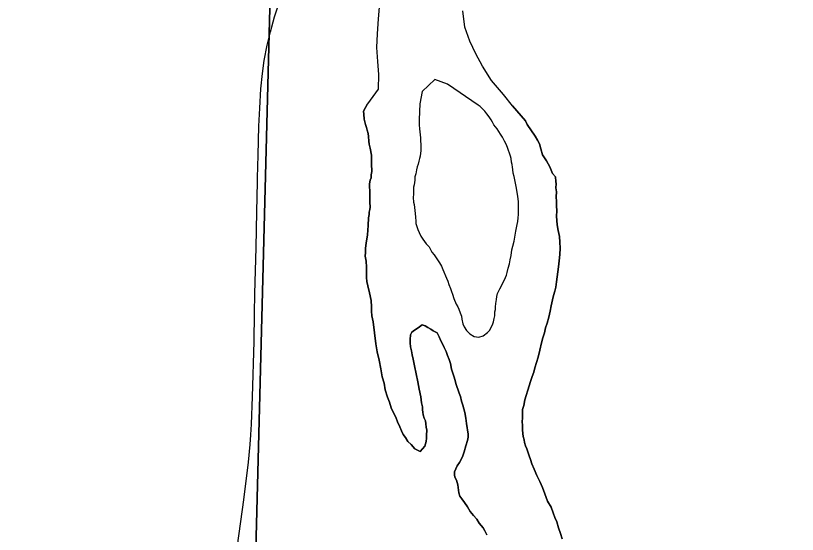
# Model space of a CAD drawing. Extents: x 0 to 34, y 0 to 22.
# Drawn here: x 4.185 to 4.785, y 15.859 to 16.257 of the extents above; entities that cross this region are included whole.
import ezdxf

# ---------------------------------------------------------------- set-up
doc = ezdxf.new("R2010")
doc.units = 0
for name, color, linetype in [('GM_X_Major_River', 7, 'Continuous'), ('GM_X_Section', 7, 'Continuous'), ('GM_X_State_Route', 7, 'Continuous')]:
    doc.layers.add(name, color=color, linetype=linetype)

msp = doc.modelspace()

# ---------------------------------------------------------------- linework, layer by layer
at = {"layer": 'GM_X_Major_River'}
for points in [[(4.46444, 16.26683), (4.46334, 16.25471), (4.46264, 16.24335), (4.46196, 16.23274), (4.46281, 16.22209), (4.46367, 16.2122), (4.46335, 16.20083), (4.45505, 16.18967)], [(4.56638, 16.18811), (4.55953, 16.19666), (4.55036, 16.20754), (4.54346, 16.21836), (4.53842, 16.22798), (4.53376, 16.2376), (4.52989, 16.24833), (4.52835, 16.2609)], [(4.54017, 16.18865), (4.51654, 16.20468), (4.50678, 16.20836), (4.49704, 16.19914), (4.4954, 16.1896)], [(4.45505, 16.18967), (4.45203, 16.184), (4.45233, 16.18171), (4.45259, 16.17789)], [(4.45259, 16.17789), (4.45233, 16.18171), (4.45203, 16.184), (4.45505, 16.18967)], [(4.4954, 16.1896), (4.49505, 16.18372), (4.49499, 16.18182), (4.49491, 16.17916), (4.49481, 16.17612), (4.49472, 16.17346), (4.49501, 16.1704), (4.49593, 16.16352), (4.49585, 16.16086), (4.49615, 16.15857), (4.49607, 16.15591), (4.496, 16.15363), (4.49594, 16.15173), (4.49548, 16.14946), (4.49504, 16.14758), (4.4946, 16.14569), (4.49415, 16.14342), (4.49331, 16.14116), (4.49286, 16.1389), (4.49238, 16.13587), (4.49155, 16.13361), (4.49146, 16.13095), (4.49097, 16.12754), (4.49053, 16.12566), (4.49045, 16.123), (4.49036, 16.12034), (4.49028, 16.11767), (4.49055, 16.11424), (4.49087, 16.11233), (4.49118, 16.11004), (4.49148, 16.10774), (4.49179, 16.10545), (4.49209, 16.10278), (4.49237, 16.09972), (4.49231, 16.09782), (4.493, 16.09552), (4.49369, 16.09321), (4.49475, 16.09089), (4.49619, 16.08818), (4.49764, 16.08585), (4.50019, 16.08234), (4.5024, 16.07999), (4.50455, 16.07573), (4.50639, 16.07377), (4.50893, 16.06988), (4.51039, 16.06755), (4.51183, 16.06522), (4.51289, 16.06252), (4.51573, 16.05596), (4.51679, 16.05364), (4.51747, 16.05095), (4.51889, 16.04786), (4.51958, 16.04556), (4.52028, 16.04363), (4.52132, 16.04017), (4.52309, 16.03593), (4.52455, 16.03398), (4.52525, 16.03206), (4.5263, 16.02936), (4.52736, 16.02666), (4.52767, 16.02437), (4.52832, 16.02092), (4.52939, 16.0186), (4.53121, 16.01588), (4.53378, 16.01313), (4.53714, 16.01112), (4.54056, 16.01063), (4.54402, 16.01165), (4.54715, 16.01421), (4.54911, 16.01605), (4.54993, 16.01792), (4.55114, 16.02017), (4.55198, 16.02242), (4.55244, 16.02507), (4.55289, 16.02696), (4.55298, 16.03), (4.55343, 16.03189), (4.55349, 16.03379), (4.55357, 16.03645), (4.55405, 16.03947), (4.5545, 16.04174), (4.55495, 16.04401), (4.5566, 16.04776), (4.56024, 16.05449), (4.56106, 16.05636), (4.56188, 16.05824), (4.56232, 16.06013), (4.56319, 16.06352), (4.56406, 16.06692), (4.56454, 16.06995), (4.56541, 16.07334), (4.56593, 16.07751), (4.56678, 16.08052), (4.56767, 16.0843), (4.56857, 16.08884), (4.56905, 16.09187), (4.56951, 16.09451), (4.56998, 16.09716), (4.57043, 16.09943), (4.5709, 16.10208), (4.57098, 16.10474)], [(4.4954, 16.1896), (4.49505, 16.18372), (4.49499, 16.18182), (4.49491, 16.17916), (4.49481, 16.17612), (4.49472, 16.17346), (4.49501, 16.1704), (4.49593, 16.16352), (4.49585, 16.16086), (4.49615, 16.15857), (4.49607, 16.15591), (4.496, 16.15363), (4.49594, 16.15173), (4.49548, 16.14946), (4.49504, 16.14758), (4.4946, 16.14569), (4.49415, 16.14342), (4.49331, 16.14116), (4.49286, 16.1389), (4.49238, 16.13587), (4.49155, 16.13361), (4.49146, 16.13095), (4.49097, 16.12754), (4.49053, 16.12566), (4.49045, 16.123), (4.49036, 16.12034), (4.49028, 16.11767), (4.49055, 16.11424), (4.49087, 16.11233), (4.49118, 16.11004), (4.49148, 16.10774), (4.49179, 16.10545), (4.49209, 16.10278), (4.49237, 16.09972), (4.49231, 16.09782), (4.493, 16.09552), (4.49369, 16.09321), (4.49475, 16.09089), (4.49619, 16.08818), (4.49764, 16.08585), (4.50019, 16.08234), (4.5024, 16.07999), (4.50455, 16.07573), (4.50639, 16.07377), (4.50893, 16.06988), (4.51039, 16.06755), (4.51183, 16.06522), (4.51289, 16.06252), (4.51573, 16.05596), (4.51679, 16.05364), (4.51747, 16.05095), (4.51889, 16.04786), (4.51958, 16.04556), (4.52028, 16.04363), (4.52132, 16.04017), (4.52309, 16.03593), (4.52455, 16.03398), (4.52525, 16.03206), (4.5263, 16.02936), (4.52736, 16.02666), (4.52767, 16.02437), (4.52832, 16.02092), (4.52939, 16.0186), (4.53121, 16.01588), (4.53378, 16.01313), (4.53714, 16.01112), (4.54056, 16.01063), (4.54402, 16.01165), (4.54715, 16.01421), (4.54911, 16.01605), (4.54993, 16.01792), (4.55114, 16.02017), (4.55198, 16.02242), (4.55244, 16.02507), (4.55289, 16.02696), (4.55298, 16.03), (4.55343, 16.03189), (4.55349, 16.03379), (4.55357, 16.03645), (4.55405, 16.03947), (4.5545, 16.04174), (4.55495, 16.04401), (4.5566, 16.04776), (4.56024, 16.05449), (4.56106, 16.05636), (4.56188, 16.05824), (4.56232, 16.06013), (4.56319, 16.06352), (4.56406, 16.06692), (4.56454, 16.06995), (4.56541, 16.07334), (4.56593, 16.07751), (4.56678, 16.08052), (4.56767, 16.0843), (4.56857, 16.08884), (4.56905, 16.09187), (4.56951, 16.09451), (4.56998, 16.09716), (4.57043, 16.09943), (4.5709, 16.10208), (4.57098, 16.10474)], [(4.57098, 16.10474), (4.57107, 16.1074), (4.57117, 16.11044), (4.57092, 16.11463), (4.57066, 16.11845), (4.57001, 16.12189), (4.56938, 16.1261), (4.56836, 16.12994), (4.56772, 16.13376), (4.56705, 16.13645), (4.56675, 16.13912), (4.56643, 16.14103), (4.56611, 16.14295), (4.56579, 16.14486), (4.5655, 16.14753), (4.5648, 16.14946), (4.56411, 16.15176), (4.56341, 16.15369), (4.56272, 16.15599), (4.56166, 16.15869), (4.56021, 16.16102), (4.55879, 16.16411), (4.55734, 16.16644), (4.55588, 16.16839), (4.5548, 16.17033), (4.55223, 16.17346), (4.55115, 16.1754), (4.55007, 16.17734), (4.54862, 16.17967), (4.54679, 16.18201), (4.54533, 16.18396), (4.54164, 16.18751), (4.54017, 16.18865)], [(4.57098, 16.10474), (4.57107, 16.1074), (4.57117, 16.11044), (4.57092, 16.11463), (4.57066, 16.11845), (4.57001, 16.12189), (4.56938, 16.1261), (4.56836, 16.12994), (4.56772, 16.13376), (4.56705, 16.13645), (4.56675, 16.13912), (4.56643, 16.14103), (4.56611, 16.14295), (4.56579, 16.14486), (4.5655, 16.14753), (4.5648, 16.14946), (4.56411, 16.15176), (4.56341, 16.15369), (4.56272, 16.15599), (4.56166, 16.15869), (4.56021, 16.16102), (4.55879, 16.16411), (4.55734, 16.16644), (4.55588, 16.16839), (4.5548, 16.17033), (4.55223, 16.17346), (4.55115, 16.1754), (4.55007, 16.17734), (4.54862, 16.17967), (4.54679, 16.18201), (4.54533, 16.18396), (4.54164, 16.18751), (4.54017, 16.18865)], [(4.60455, 15.85594), (4.60316, 15.86017), (4.60177, 15.86441), (4.6004, 15.86902), (4.59899, 15.87248), (4.59757, 15.87596), (4.59619, 15.88019), (4.59329, 15.88485), (4.59119, 15.89063), (4.58943, 15.89525), (4.58729, 15.89988), (4.58516, 15.90452), (4.58303, 15.90954), (4.58125, 15.9134), (4.58022, 15.91686), (4.57916, 15.91956), (4.57812, 15.92264), (4.57743, 15.92494), (4.57636, 15.92726), (4.57568, 15.92995), (4.57536, 15.93186), (4.57469, 15.93454), (4.57438, 15.93684), (4.57409, 15.93951), (4.5742, 15.94293), (4.57391, 15.94598), (4.574, 15.94864), (4.57411, 15.95206), (4.5742, 15.95511), (4.57506, 15.95812), (4.57597, 15.96266), (4.57935, 15.9732), (4.58022, 15.97659), (4.58149, 15.98036), (4.58274, 15.98374), (4.5836, 15.98713), (4.58488, 15.99128), (4.58615, 15.99542), (4.58746, 16.0007), (4.58879, 16.00637), (4.58967, 16.01014), (4.59093, 16.01391), (4.59182, 16.01768), (4.59308, 16.02145), (4.59437, 16.02597), (4.59527, 16.0305), (4.59617, 16.03466), (4.59707, 16.0392), (4.59794, 16.04259), (4.59881, 16.04599), (4.59967, 16.049), (4.60019, 16.05317), (4.60069, 16.05696), (4.60119, 16.06075), (4.60169, 16.06453), (4.60222, 16.06908), (4.60276, 16.07401), (4.60291, 16.07895), (4.60268, 16.08352), (4.60243, 16.08772), (4.60144, 16.09232), (4.60082, 16.0969), (4.60027, 16.10339), (4.6004, 16.10757), (4.60014, 16.11138), (4.60025, 16.11481), (4.59998, 16.11824), (4.6001, 16.12204), (4.59982, 16.12509), (4.59992, 16.12813), (4.5996, 16.13005), (4.59932, 16.13348), (4.59713, 16.13621), (4.595, 16.14123), (4.59248, 16.14588), (4.58959, 16.15054), (4.58821, 16.15515), (4.58719, 16.15899), (4.58575, 16.1617), (4.58395, 16.1648), (4.57776, 16.17376), (4.57632, 16.17647), (4.56638, 16.18811)], [(4.56638, 16.18811), (4.57632, 16.17647), (4.57776, 16.17376), (4.58395, 16.1648), (4.58575, 16.1617), (4.58719, 16.15899), (4.58821, 16.15515), (4.58959, 16.15054), (4.59248, 16.14588), (4.595, 16.14123), (4.59713, 16.13621), (4.59932, 16.13348), (4.5996, 16.13005), (4.59992, 16.12813), (4.59982, 16.12509), (4.6001, 16.12204), (4.59998, 16.11824), (4.60025, 16.11481), (4.60014, 16.11138), (4.6004, 16.10757), (4.60027, 16.10339), (4.60082, 16.0969), (4.60144, 16.09232), (4.60243, 16.08772), (4.60268, 16.08352), (4.60291, 16.07895), (4.60276, 16.07401), (4.60222, 16.06908), (4.60169, 16.06453), (4.60119, 16.06075), (4.60069, 16.05696), (4.60019, 16.05317), (4.59967, 16.049), (4.59881, 16.04599), (4.59794, 16.04259), (4.59707, 16.0392), (4.59617, 16.03466), (4.59527, 16.0305), (4.59437, 16.02597), (4.59308, 16.02145), (4.59182, 16.01768), (4.59093, 16.01391), (4.58967, 16.01014), (4.58879, 16.00637), (4.58746, 16.0007), (4.58615, 15.99542), (4.58488, 15.99128), (4.5836, 15.98713), (4.58274, 15.98374), (4.58149, 15.98036), (4.58022, 15.97659), (4.57935, 15.9732), (4.57597, 15.96266), (4.57506, 15.95812), (4.5742, 15.95511), (4.57411, 15.95206), (4.574, 15.94864), (4.57391, 15.94598), (4.5742, 15.94293), (4.57409, 15.93951), (4.57438, 15.93684), (4.57469, 15.93454), (4.57536, 15.93186), (4.57568, 15.92995), (4.57636, 15.92726), (4.57743, 15.92494), (4.57812, 15.92264), (4.57916, 15.91956), (4.58022, 15.91686), (4.58125, 15.9134), (4.58303, 15.90954), (4.58516, 15.90452), (4.58729, 15.89988), (4.58943, 15.89525), (4.59119, 15.89063), (4.59329, 15.88485), (4.59619, 15.88019), (4.59757, 15.87596), (4.59899, 15.87248), (4.6004, 15.86902), (4.60177, 15.86441), (4.60316, 15.86017), (4.60455, 15.85594)], [(4.45259, 16.17789), (4.4536, 16.17367), (4.45429, 16.17137), (4.45499, 16.16944), (4.45566, 16.16676), (4.45597, 16.16446), (4.45624, 16.16103), (4.45655, 16.15874), (4.45721, 16.15567), (4.45818, 16.15031), (4.45835, 16.14346), (4.45855, 16.13775), (4.45808, 16.1351), (4.45801, 16.13282), (4.45719, 16.13094), (4.45672, 16.1283), (4.45686, 16.12068), (4.45703, 16.11421), (4.45729, 16.11039), (4.45685, 16.10851), (4.45641, 16.10662), (4.45635, 16.10472), (4.45588, 16.10207), (4.4557, 16.09637), (4.45509, 16.08916), (4.45412, 16.08272), (4.45362, 16.07894), (4.45351, 16.07552), (4.45343, 16.07286), (4.45407, 16.06903), (4.4543, 16.06445), (4.45452, 16.0595), (4.45443, 16.05646), (4.45471, 16.05341), (4.45536, 16.04996), (4.45671, 16.04459), (4.45805, 16.03884), (4.45828, 16.03389), (4.45817, 16.03047), (4.45844, 16.02703), (4.45943, 16.02243), (4.46156, 16.00562), (4.46251, 15.9995), (4.46421, 15.99298), (4.46552, 15.98647), (4.46647, 15.98035), (4.46783, 15.97536), (4.46882, 15.97038), (4.47053, 15.96462), (4.47193, 15.96077), (4.47332, 15.95653), (4.4751, 15.95267), (4.4769, 15.94919), (4.47831, 15.94572), (4.48009, 15.94185), (4.48114, 15.93877), (4.48257, 15.93606), (4.4844, 15.93372), (4.48621, 15.93062), (4.4888, 15.92825), (4.49136, 15.92512), (4.49549, 15.92308), (4.49745, 15.92492), (4.49904, 15.92715), (4.5003, 15.93053), (4.50038, 15.93319), (4.50045, 15.93547), (4.50057, 15.93927), (4.50027, 15.94157), (4.49997, 15.94424), (4.49966, 15.94653), (4.49858, 15.94847), (4.49791, 15.95116), (4.49759, 15.95307), (4.49727, 15.95498), (4.49734, 15.95726), (4.49668, 15.96033), (4.49606, 15.96491), (4.49472, 15.97066), (4.49376, 15.97641), (4.49111, 15.98867), (4.49013, 15.99365), (4.48947, 15.99709), (4.48881, 16.00016), (4.48814, 16.00322), (4.48786, 16.00627), (4.48795, 16.00894), (4.48806, 16.01236), (4.48927, 16.0146), (4.49122, 16.01606), (4.49394, 16.01787), (4.49706, 16.02005), (4.49932, 16.01921), (4.50157, 16.018), (4.50381, 16.01678), (4.50568, 16.01558), (4.50867, 16.01396), (4.5101, 16.01087), (4.51152, 16.00778), (4.51296, 16.00507), (4.51403, 16.00275)], [(4.51403, 16.00275), (4.51296, 16.00507), (4.51152, 16.00778), (4.5101, 16.01087), (4.50867, 16.01396), (4.50568, 16.01558), (4.50381, 16.01678), (4.50157, 16.018), (4.49932, 16.01921), (4.49706, 16.02005), (4.49394, 16.01787), (4.49122, 16.01606), (4.48927, 16.0146), (4.48806, 16.01236), (4.48795, 16.00894), (4.48786, 16.00627), (4.48814, 16.00322), (4.48881, 16.00016), (4.48947, 15.99709), (4.49013, 15.99365), (4.49111, 15.98867), (4.49376, 15.97641), (4.49472, 15.97066), (4.49606, 15.96491), (4.49668, 15.96033), (4.49734, 15.95726), (4.49727, 15.95498), (4.49759, 15.95307), (4.49791, 15.95116), (4.49858, 15.94847), (4.49966, 15.94653), (4.49997, 15.94424), (4.50027, 15.94157), (4.50057, 15.93927), (4.50045, 15.93547), (4.50038, 15.93319), (4.5003, 15.93053), (4.49904, 15.92715), (4.49745, 15.92492), (4.49549, 15.92308), (4.49136, 15.92512), (4.4888, 15.92825), (4.48621, 15.93062), (4.4844, 15.93372), (4.48257, 15.93606), (4.48114, 15.93877), (4.48009, 15.94185), (4.47831, 15.94572), (4.4769, 15.94919), (4.4751, 15.95267), (4.47332, 15.95653), (4.47193, 15.96077), (4.47053, 15.96462), (4.46882, 15.97038), (4.46783, 15.97536), (4.46647, 15.98035), (4.46552, 15.98647), (4.46421, 15.99298), (4.46251, 15.9995), (4.46156, 16.00562), (4.45943, 16.02243), (4.45844, 16.02703), (4.45817, 16.03047), (4.45828, 16.03389), (4.45805, 16.03884), (4.45671, 16.04459), (4.45536, 16.04996), (4.45471, 16.05341), (4.45443, 16.05646), (4.45452, 16.0595), (4.4543, 16.06445), (4.45407, 16.06903), (4.45343, 16.07286), (4.45351, 16.07552), (4.45362, 16.07894), (4.45412, 16.08272), (4.45509, 16.08916), (4.4557, 16.09637), (4.45588, 16.10207), (4.45635, 16.10472), (4.45641, 16.10662), (4.45685, 16.10851), (4.45729, 16.11039), (4.45703, 16.11421), (4.45686, 16.12068), (4.45672, 16.1283), (4.45719, 16.13094), (4.45801, 16.13282), (4.45808, 16.1351), (4.45855, 16.13775), (4.45835, 16.14346), (4.45818, 16.15031), (4.45721, 16.15567), (4.45655, 16.15874), (4.45624, 16.16103), (4.45597, 16.16446), (4.45566, 16.16676), (4.45499, 16.16944), (4.45429, 16.17137), (4.4536, 16.17367), (4.45259, 16.17789)], [(4.51403, 16.00275), (4.51545, 15.99966), (4.5165, 15.99658), (4.51792, 15.99349), (4.51897, 15.99041), (4.51959, 15.9862), (4.52028, 15.9839), (4.52133, 15.98082), (4.52236, 15.97736), (4.52305, 15.97506), (4.52373, 15.97275), (4.52479, 15.97006), (4.52548, 15.96775), (4.52653, 15.96505), (4.52719, 15.9616), (4.52823, 15.95852), (4.52995, 15.95276), (4.53058, 15.94856), (4.53121, 15.94435), (4.53247, 15.93632), (4.5324, 15.93404), (4.53193, 15.93139), (4.53066, 15.92725), (4.52937, 15.92272), (4.52811, 15.91896), (4.52568, 15.91448), (4.52407, 15.91187), (4.52286, 15.90962), (4.52203, 15.90737), (4.52195, 15.90509), (4.52227, 15.90317), (4.52334, 15.90086), (4.52437, 15.8974), (4.52532, 15.89128), (4.526, 15.88859), (4.52746, 15.88664), (4.52965, 15.88391), (4.53183, 15.88041), (4.534, 15.87691), (4.53657, 15.87379), (4.53915, 15.87104), (4.54095, 15.86794), (4.54389, 15.86441), (4.54533, 15.86208), (4.54676, 15.85899)], [(4.54676, 15.85899), (4.54533, 15.86208), (4.54389, 15.86441), (4.54095, 15.86794), (4.53915, 15.87104), (4.53657, 15.87379), (4.534, 15.87691), (4.53183, 15.88041), (4.52965, 15.88391), (4.52746, 15.88664), (4.526, 15.88859), (4.52532, 15.89128), (4.52437, 15.8974), (4.52334, 15.90086), (4.52227, 15.90317), (4.52195, 15.90509), (4.52203, 15.90737), (4.52286, 15.90962), (4.52407, 15.91187), (4.52568, 15.91448), (4.52811, 15.91896), (4.52937, 15.92272), (4.53066, 15.92725), (4.53193, 15.93139), (4.5324, 15.93404), (4.53247, 15.93632), (4.53121, 15.94435), (4.53058, 15.94856), (4.52995, 15.95276), (4.52823, 15.95852), (4.52719, 15.9616), (4.52653, 15.96505), (4.52548, 15.96775), (4.52479, 15.97006), (4.52373, 15.97275), (4.52305, 15.97506), (4.52236, 15.97736), (4.52133, 15.98082), (4.52028, 15.9839), (4.51959, 15.9862), (4.51897, 15.99041), (4.51792, 15.99349), (4.5165, 15.99658), (4.51545, 15.99966), (4.51403, 16.00275)]]:
    msp.add_lwpolyline(points, dxfattribs=at)
at = {"layer": 'GM_X_Section'}
for points in [[(3.38639, 16.45221), (4.38456, 16.43152), (4.35758, 15.39266), (3.35868, 15.41381)], [(4.38456, 16.43152), (5.38005, 16.41012), (5.35524, 15.36699), (4.35758, 15.39266)]]:
    msp.add_lwpolyline(points, close=True, dxfattribs=at)
at = {"layer": 'GM_X_State_Route'}
for points in [[(4.37087, 16.13273), (4.37124, 16.15017), (4.37186, 16.17254), (4.37241, 16.18623), (4.37335, 16.20115), (4.3745, 16.21294), (4.37593, 16.22282), (4.37815, 16.23447), (4.38061, 16.24479), (4.38383, 16.25619), (4.38858, 16.27101), (4.39485, 16.28921), (4.39851, 16.29982), (4.40347, 16.31453), (4.40889, 16.33235), (4.40993, 16.33618)], [(4.3497, 15.81075), (4.35669, 15.86), (4.36019, 15.88586), (4.36382, 15.91483), (4.36518, 15.9284), (4.36572, 15.93582), (4.36613, 15.94387), (4.36696, 15.96498), (4.36818, 16.00722), (4.36846, 16.02896), (4.36863, 16.04389), (4.36963, 16.07931), (4.37022, 16.10667), (4.3708, 16.12965), (4.37087, 16.13273)]]:
    msp.add_lwpolyline(points, dxfattribs=at)

doc.saveas('drawing.dxf')
